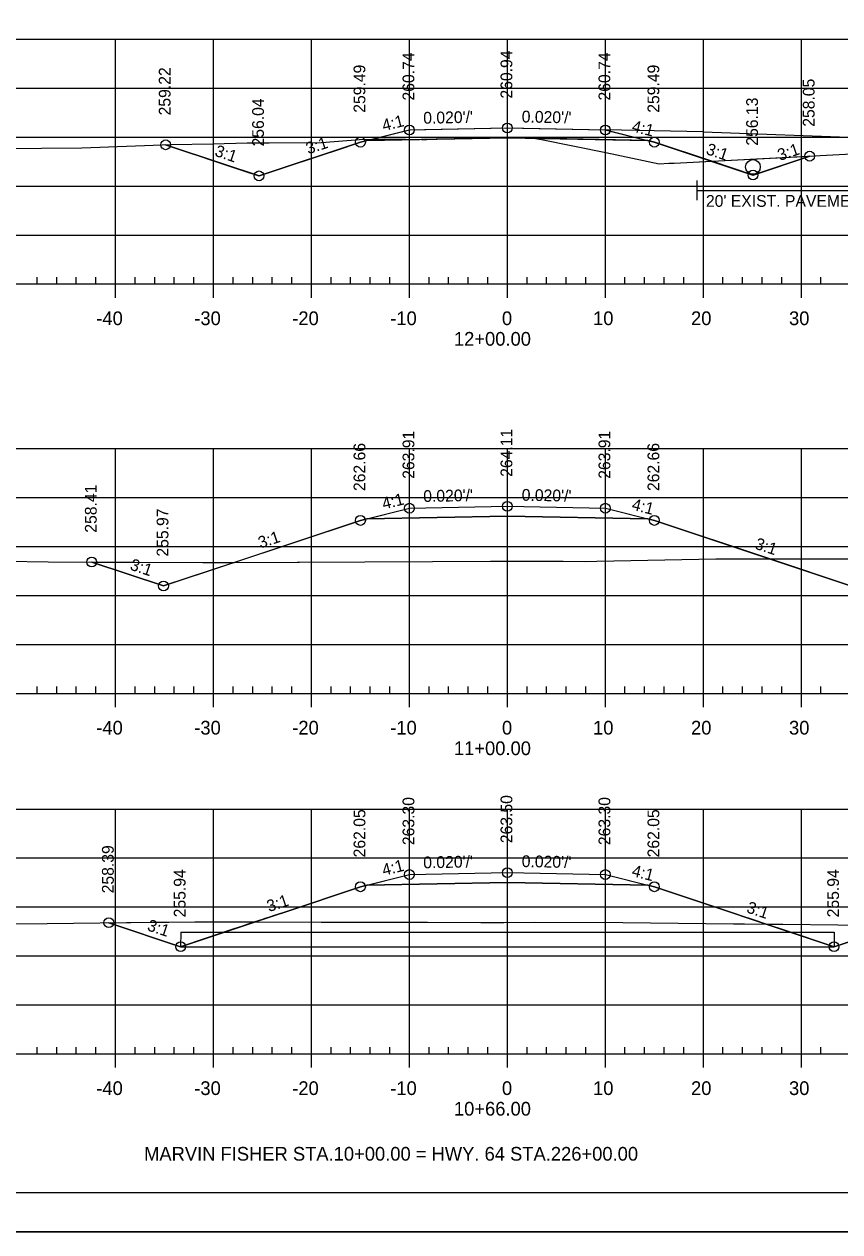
# Model space of a CAD drawing. Extents: x 1365647 to 1367999, y 387113 to 400173.
# Drawn here: x 1366628.5 to 1366711.7, y 387125.7 to 387249 of the extents above; entities that cross this region are included whole.
import ezdxf

# ---------------------------------------------------------------- set-up
doc = ezdxf.new("R2010")
doc.units = 0
for name, color, linetype in [('R_Alt Surface', 7, 'Continuous'), ('R_Axis', 7, 'Continuous'), ('R_Axis Annot', 7, 'Continuous'), ('R_Border', 7, 'Continuous'), ('R_Contours', 7, 'Continuous'), ('R_Drive', 7, 'Continuous'), ('R_Exist Surface', 7, 'Continuous'), ('R_Fin Surface', 7, 'Continuous'), ('R_Grid', 7, 'Continuous'), ('R_No Plot', 7, 'Continuous'), ('R_Water', 7, 'Continuous'), ('R_Xsect Elev', 7, 'Continuous'), ('R_Xsect Slope', 7, 'Continuous')]:
    doc.layers.add(name, color=color, linetype=linetype)

msp = doc.modelspace()

# ---------------------------------------------------------------- linework, layer by layer
at = {"layer": 'R_Alt Surface'}
for points in [[(1366663.45, 387237.15), (1366677.8, 387237.43), (1366692.14, 387237.15)], [(1366663.45, 387198.53), (1366677.8, 387198.81), (1366692.14, 387198.53)], [(1366663.45, 387161.12), (1366677.8, 387161.41), (1366692.14, 387161.12)]]:
    msp.add_lwpolyline(points, dxfattribs=at)
at = {"layer": 'R_Axis'}
for p, q in [((1366629.8, 387222.5), (1366629.8, 387223.2)), ((1366631.8, 387222.5), (1366631.8, 387223.2)), ((1366633.8, 387222.5), (1366633.8, 387223.2)), ((1366635.8, 387222.5), (1366635.8, 387223.2)), ((1366639.8, 387222.5), (1366639.8, 387223.2)), ((1366641.8, 387222.5), (1366641.8, 387223.2)), ((1366643.8, 387222.5), (1366643.8, 387223.2)), ((1366645.8, 387222.5), (1366645.8, 387223.2)), ((1366649.8, 387222.5), (1366649.8, 387223.2)), ((1366651.8, 387222.5), (1366651.8, 387223.2)), ((1366653.8, 387222.5), (1366653.8, 387223.2)), ((1366655.8, 387222.5), (1366655.8, 387223.2)), ((1366659.8, 387222.5), (1366659.8, 387223.2)), ((1366661.8, 387222.5), (1366661.8, 387223.2)), ((1366663.8, 387222.5), (1366663.8, 387223.2)), ((1366665.8, 387222.5), (1366665.8, 387223.2)), ((1366669.8, 387222.5), (1366669.8, 387223.2)), ((1366671.8, 387222.5), (1366671.8, 387223.2)), ((1366673.8, 387222.5), (1366673.8, 387223.2)), ((1366675.8, 387222.5), (1366675.8, 387223.2)), ((1366679.8, 387222.5), (1366679.8, 387223.2)), ((1366681.8, 387222.5), (1366681.8, 387223.2)), ((1366683.8, 387222.5), (1366683.8, 387223.2)), ((1366685.8, 387222.5), (1366685.8, 387223.2)), ((1366689.8, 387222.5), (1366689.8, 387223.2)), ((1366691.8, 387222.5), (1366691.8, 387223.2)), ((1366693.8, 387222.5), (1366693.8, 387223.2)), ((1366695.8, 387222.5), (1366695.8, 387223.2)), ((1366699.8, 387222.5), (1366699.8, 387223.2)), ((1366701.8, 387222.5), (1366701.8, 387223.2)), ((1366703.8, 387222.5), (1366703.8, 387223.2)), ((1366705.8, 387222.5), (1366705.8, 387223.2)), ((1366709.8, 387222.5), (1366709.8, 387223.2)), ((1366532.8, 387222.5), (1366822.8, 387222.5)), ((1366637.8, 387221.1), (1366637.8, 387222.5)), ((1366647.8, 387221.1), (1366647.8, 387222.5)), ((1366657.8, 387221.1), (1366657.8, 387222.5)), ((1366667.8, 387221.1), (1366667.8, 387222.5)), ((1366677.8, 387221.1), (1366677.8, 387222.5)), ((1366687.8, 387221.1), (1366687.8, 387222.5)), ((1366697.8, 387221.1), (1366697.8, 387222.5)), ((1366707.8, 387221.1), (1366707.8, 387222.5)), ((1366629.8, 387180.7), (1366629.8, 387181.4)), ((1366631.8, 387180.7), (1366631.8, 387181.4)), ((1366633.8, 387180.7), (1366633.8, 387181.4)), ((1366635.8, 387180.7), (1366635.8, 387181.4)), ((1366639.8, 387180.7), (1366639.8, 387181.4)), ((1366641.8, 387180.7), (1366641.8, 387181.4)), ((1366643.8, 387180.7), (1366643.8, 387181.4)), ((1366645.8, 387180.7), (1366645.8, 387181.4)), ((1366649.8, 387180.7), (1366649.8, 387181.4)), ((1366651.8, 387180.7), (1366651.8, 387181.4)), ((1366653.8, 387180.7), (1366653.8, 387181.4)), ((1366655.8, 387180.7), (1366655.8, 387181.4)), ((1366659.8, 387180.7), (1366659.8, 387181.4)), ((1366661.8, 387180.7), (1366661.8, 387181.4)), ((1366663.8, 387180.7), (1366663.8, 387181.4)), ((1366665.8, 387180.7), (1366665.8, 387181.4)), ((1366669.8, 387180.7), (1366669.8, 387181.4)), ((1366671.8, 387180.7), (1366671.8, 387181.4)), ((1366673.8, 387180.7), (1366673.8, 387181.4)), ((1366675.8, 387180.7), (1366675.8, 387181.4)), ((1366679.8, 387180.7), (1366679.8, 387181.4)), ((1366681.8, 387180.7), (1366681.8, 387181.4)), ((1366683.8, 387180.7), (1366683.8, 387181.4)), ((1366685.8, 387180.7), (1366685.8, 387181.4)), ((1366689.8, 387180.7), (1366689.8, 387181.4)), ((1366691.8, 387180.7), (1366691.8, 387181.4)), ((1366693.8, 387180.7), (1366693.8, 387181.4)), ((1366695.8, 387180.7), (1366695.8, 387181.4)), ((1366699.8, 387180.7), (1366699.8, 387181.4)), ((1366701.8, 387180.7), (1366701.8, 387181.4)), ((1366703.8, 387180.7), (1366703.8, 387181.4)), ((1366705.8, 387180.7), (1366705.8, 387181.4)), ((1366709.8, 387180.7), (1366709.8, 387181.4)), ((1366532.8, 387180.7), (1366822.8, 387180.7)), ((1366637.8, 387179.3), (1366637.8, 387180.7)), ((1366647.8, 387179.3), (1366647.8, 387180.7)), ((1366657.8, 387179.3), (1366657.8, 387180.7)), ((1366667.8, 387179.3), (1366667.8, 387180.7)), ((1366677.8, 387179.3), (1366677.8, 387180.7)), ((1366687.8, 387179.3), (1366687.8, 387180.7)), ((1366697.8, 387179.3), (1366697.8, 387180.7)), ((1366707.8, 387179.3), (1366707.8, 387180.7)), ((1366629.8, 387143.9), (1366629.8, 387144.6)), ((1366631.8, 387143.9), (1366631.8, 387144.6)), ((1366633.8, 387143.9), (1366633.8, 387144.6)), ((1366635.8, 387143.9), (1366635.8, 387144.6)), ((1366639.8, 387143.9), (1366639.8, 387144.6)), ((1366641.8, 387143.9), (1366641.8, 387144.6)), ((1366643.8, 387143.9), (1366643.8, 387144.6)), ((1366645.8, 387143.9), (1366645.8, 387144.6)), ((1366649.8, 387143.9), (1366649.8, 387144.6)), ((1366651.8, 387143.9), (1366651.8, 387144.6)), ((1366653.8, 387143.9), (1366653.8, 387144.6)), ((1366655.8, 387143.9), (1366655.8, 387144.6)), ((1366659.8, 387143.9), (1366659.8, 387144.6)), ((1366661.8, 387143.9), (1366661.8, 387144.6)), ((1366663.8, 387143.9), (1366663.8, 387144.6)), ((1366665.8, 387143.9), (1366665.8, 387144.6)), ((1366669.8, 387143.9), (1366669.8, 387144.6)), ((1366671.8, 387143.9), (1366671.8, 387144.6)), ((1366673.8, 387143.9), (1366673.8, 387144.6)), ((1366675.8, 387143.9), (1366675.8, 387144.6)), ((1366679.8, 387143.9), (1366679.8, 387144.6)), ((1366681.8, 387143.9), (1366681.8, 387144.6)), ((1366683.8, 387143.9), (1366683.8, 387144.6)), ((1366685.8, 387143.9), (1366685.8, 387144.6)), ((1366689.8, 387143.9), (1366689.8, 387144.6)), ((1366691.8, 387143.9), (1366691.8, 387144.6)), ((1366693.8, 387143.9), (1366693.8, 387144.6)), ((1366695.8, 387143.9), (1366695.8, 387144.6)), ((1366699.8, 387143.9), (1366699.8, 387144.6)), ((1366701.8, 387143.9), (1366701.8, 387144.6)), ((1366703.8, 387143.9), (1366703.8, 387144.6)), ((1366705.8, 387143.9), (1366705.8, 387144.6)), ((1366709.8, 387143.9), (1366709.8, 387144.6)), ((1366532.8, 387143.9), (1366822.8, 387143.9)), ((1366637.8, 387142.5), (1366637.8, 387143.9)), ((1366647.8, 387142.5), (1366647.8, 387143.9)), ((1366657.8, 387142.5), (1366657.8, 387143.9)), ((1366667.8, 387142.5), (1366667.8, 387143.9)), ((1366677.8, 387142.5), (1366677.8, 387143.9)), ((1366687.8, 387142.5), (1366687.8, 387143.9)), ((1366697.8, 387142.5), (1366697.8, 387143.9)), ((1366707.8, 387142.5), (1366707.8, 387143.9))]:
    msp.add_line(p, q, dxfattribs=at)
at = {"layer": 'R_Border'}
msp.add_line((1366835.98, 387129.71), (1366519.8, 387129.71), dxfattribs=at)
at = {"layer": 'R_Contours'}
for points in [[(1366642.92, 387236.71), (1366643.49, 387236.73), (1366647.75, 387236.82), (1366651.25, 387236.9), (1366653.48, 387236.9), (1366658.84, 387236.96), (1366662.7, 387237.26), (1366665.24, 387237.32), (1366669.02, 387237.26), (1366663.45, 387237.15), (1366662.8, 387236.98), (1366652.45, 387233.54), (1366648.77, 387234.76)], [(1366669.02, 387237.26), (1366669.56, 387237.25), (1366670.27, 387237.28), (1366670.52, 387237.29)], [(1366670.52, 387237.29), (1366675.67, 387237.4), (1366679.66, 387237.47), (1366680.02, 387237.47), (1366680.58, 387237.38), (1366677.8, 387237.43)], [(1366680.58, 387237.38), (1366681.28, 387237.26), (1366687.83, 387235.91), (1366693.3, 387234.77), (1366694.27, 387234.83), (1366694.83, 387234.83), (1366698.65, 387235.03), (1366692.8, 387236.98), (1366692.14, 387237.15)], [(1366698.65, 387235.03), (1366708.65, 387235.55), (1366702.87, 387233.62)], [(1366649.93, 387194.07), (1366663.26, 387194.12), (1366670.16, 387194.18), (1366676.07, 387194.19), (1366683.49, 387194.19), (1366685.79, 387194.17), (1366686.91, 387194.2), (1366699.07, 387194.43), (1366704.58, 387194.43), (1366692.8, 387198.36), (1366692.14, 387198.53), (1366677.8, 387198.81), (1366663.45, 387198.53), (1366662.8, 387198.36)], [(1366704.58, 387194.43), (1366707.93, 387194.44), (1366714.84, 387194.44), (1366722.23, 387194.82), (1366712.82, 387191.69)], [(1366635.38, 387194.11), (1366639.78, 387194.09), (1366646.71, 387194.08), (1366649.4, 387194.07), (1366649.93, 387194.07), (1366642.7, 387191.67)], [(1366652.02, 387157.37), (1366658.8, 387157.35), (1366669.66, 387157.34), (1366675.07, 387157.33), (1366677.43, 387157.33), (1366680.57, 387157.34), (1366689.58, 387157.31), (1366700.86, 387157.19), (1366701.54, 387157.18), (1366701.77, 387157.17), (1366702, 387157.17), (1366704.2, 387157.15), (1366703.03, 387157.54), (1366702.49, 387157.72), (1366702.08, 387157.86), (1366700.88, 387158.26), (1366692.8, 387160.96), (1366692.14, 387161.12), (1366677.8, 387161.41), (1366663.45, 387161.12), (1366662.8, 387160.96), (1366654.97, 387158.35), (1366653.9, 387157.99), (1366653.53, 387157.87), (1366653.05, 387157.71), (1366652.81, 387157.63)], [(1366637.12, 387157.29), (1366641.62, 387157.34), (1366643.24, 387157.36), (1366645.91, 387157.38), (1366652.02, 387157.37), (1366651.3, 387157.13), (1366650.94, 387157.01), (1366650.67, 387156.92), (1366649.87, 387156.65), (1366644.45, 387154.84)], [(1366704.2, 387157.15), (1366705.91, 387157.13), (1366717.14, 387157.02), (1366717.71, 387157.04), (1366711.14, 387154.84), (1366706.09, 387156.52), (1366705.38, 387156.76), (1366705.14, 387156.84), (1366704.82, 387156.94)]]:
    msp.add_lwpolyline(points, close=True, dxfattribs=at)
at = {"layer": 'R_Drive'}
for q in [(1366687.78, 387238.23), (1366734.02, 387236.74)]:
    msp.add_line((1366697.77, 387238.03), q, dxfattribs=at)
msp.add_circle((1366702.86, 387234.45), 0.75, dxfattribs=at)
at = {"layer": 'R_Exist Surface'}
for points in [[(1366622.03, 387236.31), (1366634.36, 387236.4), (1366643.49, 387236.73), (1366647.75, 387236.82), (1366651.25, 387236.9), (1366653.48, 387236.9), (1366658.84, 387236.96), (1366662.7, 387237.26), (1366665.24, 387237.32), (1366669.56, 387237.25), (1366670.27, 387237.28), (1366675.67, 387237.4), (1366679.66, 387237.47), (1366680.02, 387237.47), (1366681.28, 387237.26), (1366687.83, 387235.91), (1366693.3, 387234.77), (1366694.27, 387234.83), (1366694.83, 387234.83), (1366714.23, 387235.84)], [(1366626.62, 387194.21), (1366630.93, 387194.13), (1366639.78, 387194.09), (1366646.71, 387194.08), (1366649.4, 387194.07), (1366663.26, 387194.12), (1366670.16, 387194.18), (1366676.07, 387194.19), (1366683.49, 387194.19), (1366685.79, 387194.17), (1366686.91, 387194.2), (1366699.07, 387194.43), (1366707.93, 387194.44), (1366714.84, 387194.44), (1366723.43, 387194.89), (1366726.04, 387195.04), (1366729.02, 387195.15), (1366733.73, 387195.28), (1366739.93, 387195.31), (1366746.44, 387195.02), (1366747.92, 387194.99), (1366749.83, 387194.62), (1366759.67, 387192.91)], [(1366620.63, 387157.1), (1366630.83, 387157.22), (1366641.62, 387157.34), (1366643.24, 387157.36), (1366645.91, 387157.38), (1366658.8, 387157.35), (1366669.66, 387157.34), (1366675.07, 387157.33), (1366677.43, 387157.33), (1366680.57, 387157.34), (1366689.58, 387157.31), (1366700.86, 387157.19), (1366701.54, 387157.18), (1366701.77, 387157.17), (1366702, 387157.17), (1366705.91, 387157.13), (1366717.14, 387157.02), (1366718.2, 387157.05), (1366725.53, 387157.19), (1366729.37, 387157.18), (1366735.12, 387157.2), (1366750.87, 387157.24), (1366758.04, 387157.25), (1366763.45, 387157.42)]]:
    msp.add_lwpolyline(points, dxfattribs=at)
at = {"layer": 'R_Fin Surface'}
for points in [[(1366642.92, 387236.71), (1366648.77, 387234.76), (1366652.45, 387233.54), (1366662.8, 387236.98), (1366663.45, 387237.15), (1366667.8, 387238.23), (1366677.8, 387238.43), (1366687.8, 387238.23), (1366692.14, 387237.15), (1366692.8, 387236.98), (1366702.87, 387233.62), (1366708.65, 387235.55)], [(1366642.95, 387236.7), (1366650.87, 387234.06), (1366652.44, 387233.54), (1366661.2, 387236.45), (1366662.78, 387236.98), (1366663.57, 387237.18), (1366667.78, 387238.23), (1366669.32, 387238.27), (1366677.78, 387238.43), (1366679.33, 387238.4), (1366687.78, 387238.23), (1366688.57, 387238.04), (1366692.78, 387236.98), (1366694.21, 387236.51), (1366702.85, 387233.62), (1366703.8, 387233.94), (1366708.62, 387235.55)], [(1366635.38, 387194.11), (1366642.7, 387191.67), (1366662.8, 387198.36), (1366667.8, 387199.61), (1366677.8, 387199.81), (1366687.8, 387199.61), (1366692.8, 387198.36), (1366712.82, 387191.69), (1366722.23, 387194.82)], [(1366635.38, 387194.11), (1366642.7, 387191.67), (1366662.8, 387198.36), (1366663.45, 387198.53), (1366667.8, 387199.61), (1366677.8, 387199.81), (1366687.8, 387199.61), (1366692.14, 387198.53), (1366692.8, 387198.36), (1366712.82, 387191.69), (1366722.23, 387194.82)], [(1366637.12, 387157.29), (1366644.45, 387154.84), (1366662.8, 387160.96), (1366667.8, 387162.21), (1366677.8, 387162.41), (1366687.8, 387162.21), (1366692.8, 387160.96), (1366711.14, 387154.84), (1366717.71, 387157.04)], [(1366637.12, 387157.29), (1366644.45, 387154.84), (1366649.87, 387156.65), (1366650.67, 387156.92), (1366650.94, 387157.01), (1366651.3, 387157.13), (1366652.81, 387157.63), (1366653.05, 387157.71), (1366653.53, 387157.87), (1366653.9, 387157.99), (1366654.97, 387158.35), (1366662.8, 387160.96), (1366663.45, 387161.12), (1366667.8, 387162.21), (1366677.8, 387162.41), (1366687.8, 387162.21), (1366692.14, 387161.12), (1366692.8, 387160.96), (1366700.88, 387158.26), (1366702.08, 387157.86), (1366702.49, 387157.72), (1366703.03, 387157.54), (1366704.82, 387156.94), (1366705.14, 387156.84), (1366705.38, 387156.76), (1366706.09, 387156.52), (1366711.14, 387154.84), (1366717.71, 387157.04)]]:
    msp.add_lwpolyline(points, dxfattribs=at)
at = {"layer": 'R_Grid'}
for p, q in [((1366532.8, 387247.5), (1366822.8, 387247.5)), ((1366637.8, 387222.5), (1366637.8, 387247.5)), ((1366647.8, 387222.5), (1366647.8, 387247.5)), ((1366657.8, 387222.5), (1366657.8, 387247.5)), ((1366667.8, 387222.5), (1366667.8, 387247.5)), ((1366677.8, 387222.5), (1366677.8, 387247.5)), ((1366687.8, 387222.5), (1366687.8, 387247.5)), ((1366697.8, 387222.5), (1366697.8, 387247.5)), ((1366707.8, 387222.5), (1366707.8, 387247.5)), ((1366532.8, 387242.5), (1366822.8, 387242.5)), ((1366532.8, 387237.5), (1366822.8, 387237.5)), ((1366532.8, 387232.5), (1366822.8, 387232.5)), ((1366532.8, 387227.5), (1366822.8, 387227.5)), ((1366532.8, 387222.5), (1366822.8, 387222.5)), ((1366532.8, 387205.7), (1366822.8, 387205.7)), ((1366637.8, 387180.7), (1366637.8, 387205.7)), ((1366647.8, 387180.7), (1366647.8, 387205.7)), ((1366657.8, 387180.7), (1366657.8, 387205.7)), ((1366667.8, 387180.7), (1366667.8, 387205.7)), ((1366677.8, 387180.7), (1366677.8, 387205.7)), ((1366687.8, 387180.7), (1366687.8, 387205.7)), ((1366697.8, 387180.7), (1366697.8, 387205.7)), ((1366707.8, 387180.7), (1366707.8, 387205.7)), ((1366532.8, 387200.7), (1366822.8, 387200.7)), ((1366532.8, 387195.7), (1366822.8, 387195.7)), ((1366532.8, 387190.7), (1366822.8, 387190.7)), ((1366532.8, 387185.7), (1366822.8, 387185.7)), ((1366532.8, 387180.7), (1366822.8, 387180.7)), ((1366532.8, 387168.9), (1366822.8, 387168.9)), ((1366637.8, 387143.9), (1366637.8, 387168.9)), ((1366647.8, 387143.9), (1366647.8, 387168.9)), ((1366657.8, 387143.9), (1366657.8, 387168.9)), ((1366667.8, 387143.9), (1366667.8, 387168.9)), ((1366677.8, 387143.9), (1366677.8, 387168.9)), ((1366687.8, 387143.9), (1366687.8, 387168.9)), ((1366697.8, 387143.9), (1366697.8, 387168.9)), ((1366707.8, 387143.9), (1366707.8, 387168.9)), ((1366532.8, 387163.9), (1366822.8, 387163.9)), ((1366532.8, 387158.9), (1366822.8, 387158.9)), ((1366532.8, 387153.9), (1366822.8, 387153.9)), ((1366532.8, 387148.9), (1366822.8, 387148.9)), ((1366532.8, 387143.9), (1366822.8, 387143.9))]:
    msp.add_line(p, q, dxfattribs=at)
at = {"layer": 'R_No Plot'}
msp.add_line((1366507.4, 387125.74), (1366840.73, 387125.74), dxfattribs=at)
msp.add_lwpolyline([(1366507.39, 387339.07), (1366840.73, 387339.07), (1366840.73, 387125.73), (1366507.39, 387125.73)], close=True, dxfattribs=at)
for centre in [(1366667.8, 387238.23), (1366677.8, 387238.43), (1366687.8, 387238.23), (1366642.92, 387236.71), (1366662.8, 387236.98), (1366692.8, 387236.98), (1366708.65, 387235.55), (1366652.45, 387233.54), (1366702.87, 387233.62), (1366667.8, 387199.61), (1366677.8, 387199.81), (1366687.8, 387199.61), (1366662.8, 387198.36), (1366692.8, 387198.36), (1366635.38, 387194.11), (1366642.7, 387191.67), (1366667.8, 387162.21), (1366677.8, 387162.41), (1366687.8, 387162.21), (1366662.8, 387160.96), (1366692.8, 387160.96), (1366637.12, 387157.29), (1366644.45, 387154.84), (1366711.14, 387154.84)]:
    msp.add_circle(centre, 0.5, dxfattribs=at)
at = {"layer": 'R_Water'}
for p, q in [((1366697.14, 387233.06), (1366697.14, 387231.06)), ((1366697.14, 387232.06), (1366717.14, 387232.06)), ((1366644.46, 387156.34), (1366644.45, 387154.84)), ((1366644.46, 387156.34), (1366711.16, 387156.34)), ((1366711.16, 387156.34), (1366711.16, 387154.84)), ((1366644.45, 387154.84), (1366711.16, 387154.84))]:
    msp.add_line(p, q, dxfattribs=at)

# ---------------------------------------------------------------- texts
at = {"layer": 'R_Axis Annot'}
for s, p in [('-40', (1366635.84, 387218.3)), ('-30', (1366645.84, 387218.3)), ('-20', (1366655.84, 387218.3)), ('-10', (1366665.84, 387218.3)), ('0', (1366677.24, 387218.3)), ('10', (1366686.54, 387218.3)), ('20', (1366696.54, 387218.3)), ('30', (1366706.54, 387218.3)), ('12+00.00', (1366672.34, 387216.2)), ('-40', (1366635.84, 387176.5)), ('-30', (1366645.84, 387176.5)), ('-20', (1366655.84, 387176.5)), ('-10', (1366665.84, 387176.5)), ('0', (1366677.24, 387176.5)), ('10', (1366686.54, 387176.5)), ('20', (1366696.54, 387176.5)), ('30', (1366706.54, 387176.5)), ('11+00.00', (1366672.34, 387174.4)), ('-40', (1366635.84, 387139.7)), ('-30', (1366645.84, 387139.7)), ('-20', (1366655.84, 387139.7)), ('-10', (1366665.84, 387139.7)), ('0', (1366677.24, 387139.7)), ('10', (1366686.54, 387139.7)), ('20', (1366696.54, 387139.7)), ('30', (1366706.54, 387139.7)), ('10+66.00', (1366672.34, 387137.6)), ('MARVIN FISHER STA.10+00.00 = HWY. 64 STA.226+00.00', (1366640.72, 387133))]:
    msp.add_text(s, height=1.4, dxfattribs=at).set_placement(p)
at = {"layer": 'R_No Plot'}
for p in [(1366651.21, 387236.85), (1366658.8, 387236.91), (1366649.36, 387194.02), (1366670.12, 387194.13), (1366686.87, 387194.15), (1366645.87, 387157.34)]:
    msp.add_text('+', height=0.1, dxfattribs=at).set_placement(p)
at = {"layer": 'R_Water'}
msp.add_text("20' EXIST. PAVEMENT", height=1.2, dxfattribs=at).set_placement((1366698.06, 387230.38))
at = {"layer": 'R_Xsect Elev'}
for s, p in [('260.74', (1366668.3, 387241.23)), ('260.94', (1366678.3, 387241.43)), ('260.74', (1366688.3, 387241.23)), ('259.22', (1366643.42, 387239.71)), ('259.49', (1366663.3, 387239.98)), ('259.49', (1366693.3, 387239.98)), ('258.05', (1366709.15, 387238.55)), ('256.04', (1366652.95, 387236.54)), ('256.13', (1366703.37, 387236.62)), ('263.91', (1366668.3, 387202.61)), ('264.11', (1366678.3, 387202.81)), ('263.91', (1366688.3, 387202.61)), ('262.66', (1366663.3, 387201.36)), ('262.66', (1366693.3, 387201.36)), ('258.41', (1366635.88, 387197.11)), ('255.97', (1366643.2, 387194.67)), ('263.50', (1366678.3, 387165.41)), ('263.30', (1366668.3, 387165.21)), ('263.30', (1366688.3, 387165.21)), ('262.05', (1366663.3, 387163.96)), ('262.05', (1366693.3, 387163.96)), ('258.39', (1366637.62, 387160.29)), ('255.94', (1366644.95, 387157.84)), ('255.94', (1366711.64, 387157.84))]:
    msp.add_text(s, height=1.2, rotation=90, dxfattribs=at).set_placement(p)
at = {"layer": 'R_Xsect Slope'}
for s, rotation, p in [('4:1', 14.0362, (1366665.17, 387238.09)), ("0.020'/'", 1.1458, (1366669.22, 387238.86)), ("0.020'/'", 358.8542, (1366679.25, 387239)), ('4:1', 345.9638, (1366690.42, 387238.09)), ('3:1', 18.4349, (1366657.47, 387235.73)), ('3:1', 341.5651, (1366697.99, 387235.78)), ('3:1', 18.4349, (1366705.6, 387235.06)), ('3:1', 341.5651, (1366647.85, 387235.6)), ('4:1', 14.0362, (1366665.17, 387199.47)), ("0.020'/'", 1.1458, (1366669.22, 387200.24)), ("0.020'/'", 358.8542, (1366679.25, 387200.38)), ('4:1', 345.9638, (1366690.42, 387199.47)), ('3:1', 18.4349, (1366652.59, 387195.49)), ('3:1', 341.5651, (1366702.97, 387195.5)), ('3:1', 341.5651, (1366639.2, 387193.36)), ("0.020'/'", 1.1458, (1366669.22, 387162.84)), ("0.020'/'", 358.8542, (1366679.25, 387162.98)), ('4:1', 14.0362, (1366665.17, 387162.07)), ('4:1', 345.9638, (1366690.42, 387162.07)), ('3:1', 18.4349, (1366653.47, 387158.37)), ('3:1', 341.5651, (1366702.12, 387158.37)), ('3:1', 341.5651, (1366640.95, 387156.54))]:
    msp.add_text(s, height=1.2, rotation=rotation, dxfattribs=at).set_placement(p)

doc.saveas('drawing.dxf')
